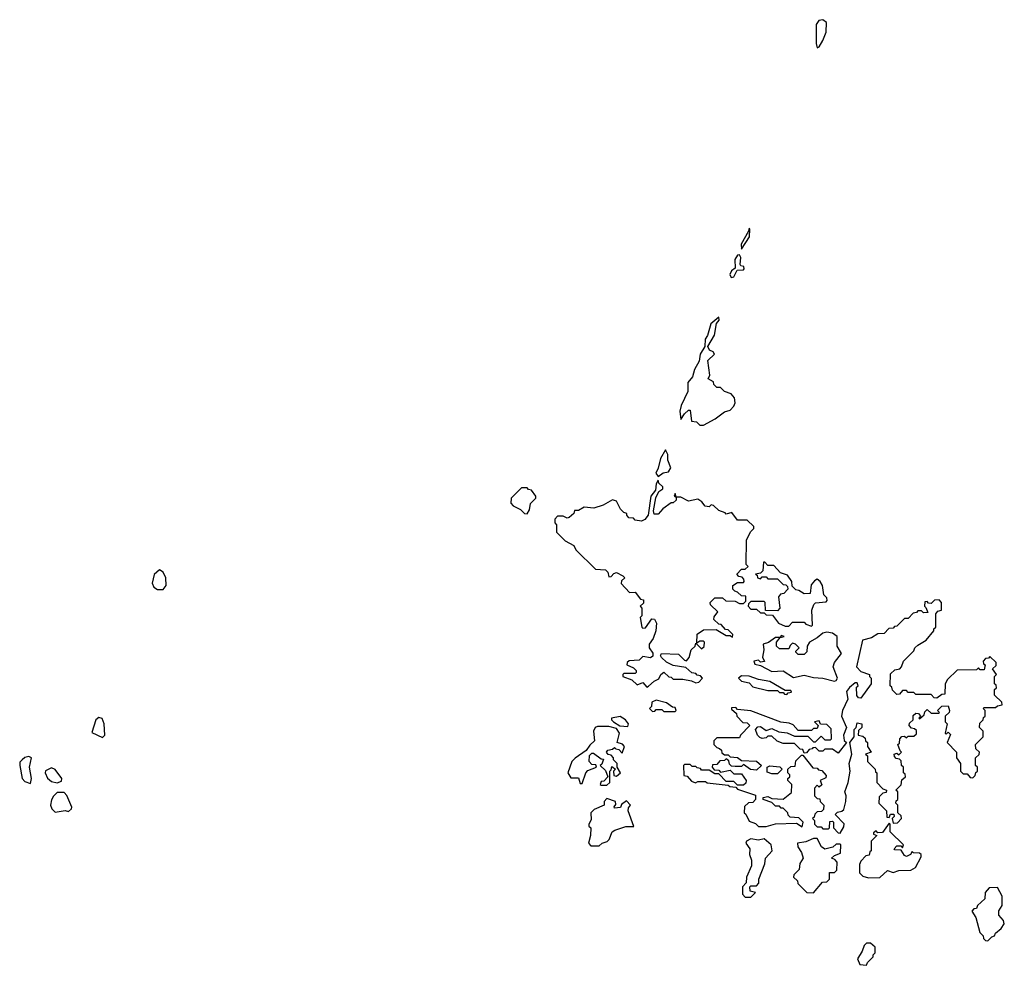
# Model space of a CAD drawing. Extents: x 2769579 to 2883812, y 684207 to 828660.
# Tile 355 of 505: x 2811208 to 2816402, y 788110 to 793100. Entities that reach past the tile are written whole.
import ezdxf

# ---------------------------------------------------------------- set-up
doc = ezdxf.new("R2010")
doc.units = 0

msp = doc.modelspace()

# ---------------------------------------------------------------- linework, layer by layer
at = {"layer": '0CON02XD'}
for points in [[(2815415, 792952.5), (2815425, 792956.7), (2815445, 792990.8), (2815462.2, 793035), (2815464.1, 793085), (2815445, 793100.2), (2815423.2, 793096.8), (2815408.4, 793075), (2815409.2, 792975), (2815415, 792952.5)], [(2815015, 791890), (2815056.7, 791955), (2815060, 791995), (2815055, 792000), (2815052.5, 791985), (2815013.8, 791915), (2815015, 791890)], [(2814960, 791740), (2814975, 791742.5), (2814991.7, 791778.3), (2815025, 791780), (2815030, 791785), (2815028.3, 791798.3), (2815011.7, 791801.7), (2815008.3, 791808.3), (2815012.5, 791845), (2815005, 791860), (2814995, 791857.5), (2814980, 791835), (2814981.7, 791788.3), (2814962.5, 791775), (2814953.9, 791756.1), (2814960, 791740)], [(2814815, 790960), (2814877, 790993), (2814925, 791030), (2814955, 791040), (2814975, 791060), (2814981.7, 791078.3), (2814977.5, 791105), (2814960, 791125), (2814925, 791137.5), (2814905, 791160), (2814885, 791160), (2814870, 791175), (2814868.3, 791188.3), (2814840, 791205), (2814847.5, 791225), (2814838.3, 791301.7), (2814872.5, 791335), (2814865, 791347.5), (2814847, 791357), (2814837.5, 791375), (2814872.5, 791435), (2814883, 791497), (2814897.5, 791515), (2814895, 791530), (2814853.3, 791495), (2814836.2, 791433.8), (2814823.3, 791415), (2814822.5, 791375), (2814796.7, 791335), (2814791.7, 791298.3), (2814766.7, 791255), (2814756.7, 791215), (2814732.5, 791185), (2814732.7, 791137.3), (2814696.7, 791065), (2814690, 791035), (2814695, 790990), (2814715, 791020), (2814735, 791040), (2814745, 791040), (2814751.7, 790981.7), (2814778.3, 790978.3), (2814795, 790960), (2814815, 790960)], [(2814575, 790690), (2814601.2, 790708.8), (2814630, 790715), (2814642.5, 790735), (2814626.7, 790775), (2814625.9, 790805.9), (2814615, 790830), (2814587.5, 790785), (2814576.4, 790733.6), (2814563, 790707), (2814575, 790690)], [(2814515, 789577.5), (2814525, 789582.5), (2814555, 789610), (2814578.3, 789621.7), (2814590, 789645), (2814605, 789657.5), (2814631.7, 789631.7), (2814645, 789630), (2814655, 789620), (2814705, 789620), (2814751.7, 789611.7), (2814775, 789600), (2814790, 789605), (2814810, 789625), (2814798.3, 789638.3), (2814781.7, 789641.7), (2814775, 789650), (2814753, 789653), (2814721.7, 789681.7), (2814655, 789692.5), (2814619.3, 789709.3), (2814592.5, 789735), (2814587.5, 789745), (2814593.9, 789756.1), (2814682.3, 789752.3), (2814715, 789720), (2814725, 789717.5), (2814740, 789735), (2814750, 789775), (2814770, 789795), (2814775, 789810), (2814805, 789780), (2814818.3, 789791.7), (2814820, 789815), (2814815, 789820), (2814795, 789820), (2814780, 789810), (2814781.7, 789858.3), (2814815, 789880), (2814881.7, 789881.7), (2814935, 789850), (2814955, 789850), (2814968.3, 789841.7), (2814970, 789855), (2814945, 789880), (2814931.7, 789881.7), (2814908.3, 789908.3), (2814895, 789910), (2814870, 789935), (2814871.7, 789948.3), (2814890, 789975), (2814851.7, 790011.7), (2814850, 790025), (2814875, 790050), (2814915, 790050), (2814933, 790033), (2814981.7, 790031.7), (2815005, 790020), (2815025, 790020), (2815038.3, 790031.7), (2815038.3, 790058.3), (2815015, 790060), (2814995, 790080), (2814980, 790085), (2814970, 790095), (2814970, 790115), (2814995, 790130), (2815025, 790130), (2815030, 790135), (2815028.3, 790148.3), (2815018.3, 790158.3), (2815001.7, 790161.7), (2814990, 790175), (2815015, 790200), (2815035, 790200), (2815050, 790215), (2815040, 790225), (2815042.5, 790355), (2815065, 790400), (2815080, 790415), (2815080, 790425), (2815045, 790460), (2814995, 790460), (2814965, 790500), (2814935, 790490), (2814928.3, 790498.3), (2814895, 790510), (2814867, 790537), (2814855, 790540), (2814845, 790530), (2814823, 790533), (2814806.4, 790556.4), (2814785, 790570), (2814735, 790560), (2814695, 790580), (2814670, 790580), (2814665, 790600), (2814660, 790585), (2814670, 790580), (2814670, 790565), (2814655, 790550), (2814645, 790550), (2814600.7, 790519.3), (2814575, 790490), (2814555, 790490), (2814551.7, 790508.3), (2814563, 790577), (2814580, 790610), (2814600, 790625), (2814600, 790635), (2814580, 790655), (2814575, 790670), (2814565, 790650), (2814561.7, 790618.3), (2814537.5, 790585), (2814522.5, 790485), (2814505, 790462.5), (2814487, 790453), (2814455, 790460), (2814445, 790470), (2814421.7, 790471.7), (2814410, 790485), (2814410, 790495), (2814395, 790500), (2814377, 790517), (2814355, 790560), (2814335, 790566.7), (2814285, 790537.5), (2814237, 790523), (2814185, 790527.5), (2814155, 790510), (2814135, 790510), (2814130, 790495), (2814107, 790473), (2814095, 790470), (2814075, 790480), (2814045, 790480), (2814030, 790465), (2814030, 790445), (2814040, 790435), (2814040, 790395), (2814085, 790350), (2814130, 790325), (2814141.7, 790301.7), (2814245, 790200), (2814297, 790197), (2814310, 790185), (2814315, 790160), (2814328.3, 790161.7), (2814341.7, 790178.3), (2814355, 790182.5), (2814390, 790165), (2814400, 790155), (2814381.7, 790138.3), (2814380, 790125), (2814425, 790077.5), (2814455, 790080), (2814481.7, 790041.7), (2814498.3, 790038.3), (2814498.3, 790021.7), (2814480, 790005), (2814490, 789995), (2814490, 789955), (2814480, 789945), (2814490, 789895), (2814495, 789890), (2814508.3, 789891.7), (2814541.7, 789938.3), (2814557, 789937), (2814566.7, 789915), (2814562.5, 789875), (2814550, 789835), (2814527.5, 789805), (2814527.5, 789785), (2814547.7, 789757.7), (2814548.3, 789741.7), (2814535, 789733.3), (2814495, 789740), (2814475, 789720), (2814423, 789717), (2814411.7, 789708.3), (2814410, 789695), (2814445, 789680), (2814460, 789665), (2814460, 789655), (2814455, 789650), (2814395, 789650), (2814390, 789645), (2814390, 789635), (2814436.7, 789616.7), (2814465, 789590), (2814495, 789602.5), (2814515, 789577.5)], [(2813885, 790492.5), (2813897, 790513), (2813903, 790547), (2813930, 790575), (2813930, 790585), (2813908.3, 790618.3), (2813891.7, 790621.7), (2813885, 790630), (2813855, 790630), (2813800, 790575), (2813798.3, 790548.3), (2813810, 790535), (2813850, 790515), (2813870, 790495), (2813885, 790492.5)], [(2811965, 790093.3), (2811980, 790115), (2811979.2, 790155), (2811963.8, 790185), (2811945, 790196.2), (2811917.1, 790172.9), (2811906, 790126), (2811916, 790106), (2811933.9, 790093.9), (2811965, 790093.3)], [(2815385, 789900), (2815390, 789905), (2815386.7, 789985), (2815396.4, 790013.6), (2815405, 790022.5), (2815461.7, 790028.3), (2815466.7, 790035), (2815465, 790050), (2815450, 790065), (2815443.3, 790115), (2815430, 790135), (2815415, 790147.5), (2815400.7, 790139.3), (2815383, 790117), (2815378.3, 790071.7), (2815345, 790070), (2815318.3, 790088.3), (2815301.7, 790091.7), (2815281.7, 790111.7), (2815280, 790135), (2815258.3, 790168.3), (2815221.7, 790181.7), (2815185, 790220), (2815155, 790220), (2815138.3, 790238.3), (2815131.7, 790238.3), (2815128.3, 790191.7), (2815115, 790180), (2815090, 790175), (2815098.3, 790168.3), (2815100, 790155), (2815115, 790150), (2815125, 790160), (2815145, 790160), (2815155, 790150), (2815205, 790150), (2815235, 790120), (2815248.3, 790118.3), (2815258.3, 790108.3), (2815260, 790095), (2815238.3, 790071.7), (2815221.7, 790068.3), (2815210, 790055), (2815217.5, 789995), (2815205, 789980), (2815141.7, 789981.7), (2815140, 790025), (2815135, 790030), (2815065, 790030), (2815051.7, 790018.3), (2815050, 790005), (2815065, 789990), (2815095, 789990), (2815115, 789970), (2815135, 789970), (2815145, 789960), (2815178.3, 789958.3), (2815210, 789915), (2815245, 789900), (2815265, 789900), (2815285, 789920), (2815345, 789920), (2815355, 789910), (2815385, 789900)], [(2815535, 788807.5), (2815555, 788840), (2815557, 788857), (2815510, 788905), (2815521.7, 788918.3), (2815545, 788923.3), (2815555, 788932.5), (2815566.2, 788975), (2815566.7, 789005), (2815560, 789025), (2815578.8, 789075), (2815588.8, 789135), (2815583.3, 789175), (2815597.5, 789225), (2815587.5, 789285), (2815610, 789315), (2815610, 789355), (2815620, 789365), (2815625, 789390), (2815650, 789385), (2815650, 789365), (2815631.7, 789348.3), (2815630, 789325), (2815655, 789320), (2815668.3, 789308.3), (2815670, 789295), (2815680, 789285), (2815680, 789265), (2815700, 789235), (2815670, 789225), (2815680, 789215), (2815680, 789185), (2815720, 789145), (2815721.7, 789131.7), (2815730, 789125), (2815730, 789075), (2815761.7, 789041.7), (2815780, 789035), (2815778.3, 789021.7), (2815761.7, 789018.3), (2815741.7, 788998.3), (2815740, 788965), (2815780, 788925), (2815781.7, 788891.7), (2815795, 788890), (2815801.7, 788908.3), (2815818.3, 788908.3), (2815820, 788895), (2815810, 788885), (2815815, 788860), (2815838.3, 788861.7), (2815860, 788885), (2815858.3, 788898.3), (2815840, 788915), (2815840, 788955), (2815830, 788965), (2815831.7, 788978.3), (2815840, 788985), (2815840, 789025), (2815830, 789035), (2815858.3, 789061.7), (2815861.7, 789088.3), (2815880, 789105), (2815878.3, 789118.3), (2815870, 789125), (2815870, 789155), (2815860, 789165), (2815858.3, 789188.3), (2815848.3, 789198.3), (2815831.7, 789201.7), (2815821.7, 789211.7), (2815820, 789225), (2815835, 789230), (2815845, 789220), (2815860, 789235), (2815851.7, 789241.7), (2815840, 789275), (2815848.3, 789281.7), (2815850, 789305), (2815861.7, 789318.3), (2815875, 789320), (2815885, 789310), (2815895, 789320), (2815925, 789320), (2815938.3, 789331.7), (2815938.3, 789348.3), (2815928.3, 789358.3), (2815911.7, 789361.7), (2815900, 789375), (2815901.7, 789388.3), (2815920, 789405), (2815921.7, 789428.3), (2815935, 789440), (2815948.3, 789438.3), (2815960, 789425), (2815950, 789415), (2815955, 789410), (2815978.3, 789431.7), (2815981.7, 789448.3), (2815995, 789460), (2816015, 789440), (2816055, 789440), (2816060, 789445), (2816050, 789455), (2816071.7, 789478.3), (2816105, 789480), (2816112.5, 789455), (2816110, 789445), (2816090, 789425), (2816090, 789395), (2816100, 789385), (2816090, 789335), (2816095, 789330), (2816105, 789340), (2816118.3, 789328.3), (2816100, 789285), (2816150, 789235), (2816150, 789205), (2816170, 789175), (2816170, 789135), (2816185, 789120), (2816205, 789120), (2816221.7, 789101.7), (2816235, 789100), (2816248.3, 789111.7), (2816251.7, 789128.3), (2816260, 789135), (2816260, 789155), (2816250, 789165), (2816250, 789205), (2816268.3, 789221.7), (2816270, 789235), (2816251.7, 789251.7), (2816250, 789275), (2816290, 789315), (2816290, 789345), (2816270, 789365), (2816271.7, 789388.3), (2816290, 789405), (2816291.7, 789418.3), (2816300, 789425), (2816300, 789455), (2816290, 789465), (2816295, 789470), (2816355, 789470), (2816365, 789480), (2816390, 789485), (2816388.3, 789498.3), (2816350, 789535), (2816350, 789565), (2816360, 789575), (2816358.3, 789588.3), (2816350, 789595), (2816350, 789635), (2816360, 789645), (2816340, 789675), (2816358.3, 789691.7), (2816358.3, 789708.3), (2816325, 789740), (2816318.3, 789731.7), (2816301.7, 789728.3), (2816290, 789715), (2816291.7, 789701.7), (2816300, 789695), (2816295, 789670), (2816275, 789670), (2816265, 789680), (2816255, 789670), (2816153, 789667), (2816101.7, 789618.3), (2816090, 789595), (2816088.3, 789541.7), (2816071.7, 789538.3), (2816045, 789520), (2816031.7, 789521.7), (2816015, 789540), (2815935, 789540), (2815925, 789550), (2815895, 789550), (2815885, 789560), (2815865, 789560), (2815848.3, 789541.7), (2815835, 789540), (2815811.7, 789561.7), (2815808.3, 789578.3), (2815800, 789585), (2815801.7, 789648.3), (2815825, 789670), (2815850, 789675), (2815860, 789685), (2815870, 789715), (2815925, 789770), (2815930, 789785), (2815945, 789800), (2815990, 789825), (2816030, 789875), (2816030, 789885), (2816040, 789895), (2816040, 789965), (2816051.7, 789978.3), (2816070, 789985), (2816070, 790025), (2816058.3, 790038.3), (2816033, 790037), (2816015, 790020), (2816001.7, 790021.7), (2815995, 790030), (2815981.7, 790028.3), (2815980, 790005), (2815988.3, 789998.3), (2815998.3, 789971.7), (2815975, 789970), (2815965, 789980), (2815945, 789980), (2815938.3, 789971.7), (2815921.7, 789968.3), (2815895, 789940), (2815875, 789940), (2815835, 789900), (2815821.7, 789898.3), (2815815, 789890), (2815791.7, 789888.3), (2815768.3, 789861.7), (2815735, 789860), (2815701.7, 789838.3), (2815653.6, 789826.4), (2815622.5, 789685), (2815645, 789660), (2815690, 789645), (2815690, 789635), (2815700, 789625), (2815700, 789595), (2815645, 789520), (2815631.7, 789521.7), (2815623, 789533), (2815622.5, 789577.5), (2815630, 789585), (2815625, 789600), (2815615, 789600), (2815585, 789576.7), (2815568.8, 789555), (2815576.7, 789515), (2815547.5, 789455), (2815542.5, 789425), (2815570, 789365), (2815553.3, 789325), (2815556.4, 789296.4), (2815570, 789285), (2815525, 789230), (2815495, 789250), (2815455, 789250), (2815445, 789240), (2815425, 789240), (2815405, 789260), (2815391.7, 789258.3), (2815388.3, 789251.7), (2815371.7, 789248.3), (2815358.3, 789231.7), (2815345, 789230), (2815338.3, 789248.3), (2815325, 789250), (2815295, 789280), (2815235, 789280), (2815203, 789293), (2815175, 789320), (2815155, 789320), (2815145, 789310), (2815125, 789307.5), (2815111.7, 789311.7), (2815100, 789325), (2815090, 789355), (2815101.7, 789368.3), (2815115, 789370), (2815145, 789350), (2815175, 789360), (2815213, 789343), (2815257, 789337), (2815295, 789320), (2815365, 789320), (2815395, 789290), (2815405, 789290), (2815435, 789320), (2815455, 789300), (2815485, 789300), (2815490, 789305), (2815488.3, 789358.3), (2815465, 789380), (2815431.7, 789381.7), (2815425, 789400), (2815400, 789395), (2815420, 789375), (2815415, 789360), (2815395, 789360), (2815385, 789350), (2815315, 789350), (2815288.3, 789378.3), (2815267, 789387), (2815223, 789393), (2815065, 789452.5), (2814995, 789460), (2814985, 789470), (2814961.7, 789468.3), (2814961.7, 789461.7), (2814988.3, 789438.3), (2814990, 789425), (2815021.7, 789391.7), (2815045, 789390), (2815060, 789375), (2815010, 789325), (2815005, 789310), (2814885, 789310), (2814870, 789295), (2814870, 789275), (2814885, 789260), (2814900, 789255), (2814910, 789245), (2814911.7, 789231.7), (2814925, 789220), (2814945, 789220), (2814955, 789210), (2814995, 789207.5), (2815015, 789190), (2815095, 789187.5), (2815120, 789165), (2815095, 789140), (2815063, 789143), (2815025, 789170), (2815015, 789160), (2814981.7, 789158.3), (2814961.7, 789161.7), (2814951.7, 789171.7), (2814948.3, 789188.3), (2814935, 789200), (2814925, 789190), (2814901.7, 789188.3), (2814885, 789170), (2814861.7, 789168.3), (2814860, 789155), (2814871.7, 789141.7), (2814895, 789140), (2814905, 789130), (2814955, 789140), (2814975, 789120), (2815015, 789120), (2815040, 789085), (2815038.3, 789071.7), (2815025, 789060), (2814995, 789060), (2814975, 789080), (2814935, 789080), (2814895, 789120), (2814875, 789120), (2814845, 789140), (2814805, 789140), (2814798.3, 789148.3), (2814781.7, 789151.7), (2814775, 789160), (2814755, 789160), (2814745, 789170), (2814715, 789170), (2814710, 789165), (2814711.7, 789111.7), (2814728.3, 789108.3), (2814751.7, 789081.7), (2814773, 789073), (2814785, 789080), (2814825, 789080), (2814835, 789072.5), (2814945, 789060), (2814953, 789053), (2814985, 789050), (2814995, 789040), (2815088.3, 789008.3), (2815090, 788985), (2815075, 788970), (2815051.7, 788968.3), (2815031.7, 788948.3), (2815030, 788915), (2815038.3, 788908.3), (2815055, 788870), (2815088.3, 788858.3), (2815105, 788842.5), (2815145, 788842.5), (2815195, 788857.5), (2815305, 788860), (2815335, 788840), (2815340, 788865), (2815318.3, 788888.3), (2815271.7, 788891.7), (2815261.7, 788901.7), (2815260, 788915), (2815235, 788940), (2815225, 788940), (2815215, 788950), (2815195, 788950), (2815175, 788970), (2815130, 788985), (2815130, 788995), (2815155, 789000), (2815175, 788990), (2815235, 788987.5), (2815278.3, 789021.7), (2815280, 789065), (2815260, 789085), (2815260, 789095), (2815270, 789105), (2815270, 789115), (2815260, 789125), (2815260, 789145), (2815275, 789160), (2815298.3, 789161.7), (2815301.7, 789188.3), (2815331.7, 789218.3), (2815338.3, 789218.3), (2815391.7, 789151.7), (2815415, 789150), (2815421.7, 789141.7), (2815438.3, 789138.3), (2815461.7, 789111.7), (2815460, 789100), (2815430, 789085), (2815438.3, 789061.7), (2815425, 789050), (2815415, 789060), (2815400, 789045), (2815400, 789005), (2815415, 788990), (2815428.3, 788988.3), (2815430, 788975), (2815450, 788955), (2815448.3, 788931.7), (2815437.5, 788922.5), (2815415, 788920), (2815401.7, 788908.3), (2815398.3, 788891.7), (2815390, 788885), (2815400, 788875), (2815400, 788855), (2815415, 788840), (2815435, 788840), (2815445, 788830), (2815475, 788830), (2815480, 788835), (2815481.7, 788868.3), (2815495, 788870), (2815500, 788865), (2815500, 788835), (2815525, 788810), (2815535, 788807.5)], [(2815505, 789610), (2815515, 789613.3), (2815521.2, 789625), (2815498, 789685), (2815505, 789707.5), (2815543.3, 789755), (2815520, 789795), (2815520, 789845), (2815495, 789862.5), (2815465, 789867.5), (2815445, 789862.5), (2815415, 789837.5), (2815374, 789816), (2815362.5, 789795), (2815360, 789765), (2815345, 789750), (2815315, 789750), (2815301.7, 789761.7), (2815301.7, 789768.3), (2815320, 789785), (2815300, 789805), (2815285, 789810), (2815271.7, 789798.3), (2815265, 789780), (2815215, 789780), (2815200, 789795), (2815200, 789815), (2815220, 789840), (2815240, 789845), (2815225, 789850), (2815220, 789840), (2815195, 789840), (2815157, 789813), (2815130, 789805), (2815132.5, 789775), (2815126.4, 789736.4), (2815136.4, 789713.6), (2815115, 789710), (2815105, 789720), (2815080, 789715), (2815085, 789700), (2815115, 789692.5), (2815175, 789660), (2815235, 789664), (2815288.8, 789628.8), (2815345, 789640.8), (2815395, 789628.8), (2815445, 789626.2), (2815505, 789610)], [(2815255, 789540), (2815261.7, 789548.3), (2815278.3, 789551.7), (2815275, 789560), (2815245, 789560), (2815165, 789607.5), (2815105, 789617.5), (2815055, 789636.7), (2815015, 789637.5), (2815000, 789625), (2815015, 789610), (2815055, 789600), (2815075, 789580), (2815155, 789560), (2815205, 789560), (2815215, 789550), (2815235, 789550), (2815241.7, 789541.7), (2815255, 789540)], [(2814665, 789450), (2814670, 789455), (2814665, 789470), (2814651.7, 789471.7), (2814620, 789495), (2814565, 789510), (2814541.7, 789498.3), (2814540, 789475), (2814530, 789465), (2814545, 789450), (2814558.3, 789451.7), (2814565, 789460), (2814595, 789460), (2814605, 789450), (2814665, 789450)], [(2811645, 789312.5), (2811657.5, 789325), (2811653.3, 789385), (2811643, 789413), (2811625, 789417.5), (2811610, 789405), (2811588.3, 789338.3), (2811645, 789312.5)], [(2814415, 789370), (2814420, 789385), (2814402.5, 789405), (2814375, 789422.5), (2814330, 789415), (2814330, 789405), (2814340, 789395), (2814373, 789373), (2814415, 789370)], [(2814305, 789060), (2814320, 789075), (2814320, 789135), (2814328.3, 789141.7), (2814331.7, 789158.3), (2814350, 789145), (2814340, 789135), (2814341.7, 789111.7), (2814355, 789107.5), (2814376.7, 789125), (2814360, 789155), (2814360, 789175), (2814340, 789195), (2814340, 789205), (2814328.3, 789218.3), (2814311.7, 789221.7), (2814302.5, 789235), (2814310, 789245), (2814335, 789250), (2814345, 789260), (2814351.7, 789251.7), (2814368.3, 789248.3), (2814385, 789230), (2814397.5, 789265), (2814387, 789277), (2814360, 789285), (2814371.2, 789335), (2814355, 789360), (2814315, 789370), (2814255, 789370), (2814242.5, 789365), (2814233.8, 789346.2), (2814240, 789295), (2814215, 789272.5), (2814196.7, 789243.3), (2814137, 789203), (2814120, 789185), (2814100, 789125), (2814115, 789100), (2814155, 789100), (2814165, 789070), (2814175, 789070), (2814193.6, 789126.4), (2814205, 789137.5), (2814250, 789155), (2814247.5, 789167.5), (2814225, 789170), (2814212.5, 789185), (2814213, 789217), (2814225, 789230), (2814235, 789230), (2814275, 789200), (2814287.5, 789197.5), (2814278.3, 789171.7), (2814270, 789165), (2814298.3, 789138.3), (2814310, 789105), (2814288.3, 789081.7), (2814275, 789080), (2814270, 789065), (2814275, 789060), (2814305, 789060)], [(2811265, 789070), (2811270, 789095), (2811260, 789155), (2811270, 789205), (2811255, 789212.5), (2811235, 789207.5), (2811220, 789195), (2811208.3, 789181.7), (2811207.5, 789165), (2811220, 789095), (2811235, 789080), (2811265, 789070)], [(2811405, 789072.5), (2811428.3, 789081.7), (2811430, 789095), (2811395, 789142.5), (2811375, 789152.5), (2811343.6, 789136.4), (2811342.5, 789125), (2811355, 789097.5), (2811375, 789080), (2811405, 789072.5)], [(2815205, 789120), (2815175, 789120), (2815150, 789130), (2815150, 789155), (2815165, 789162.5), (2815217, 789157), (2815230, 789145), (2815205, 789120)], [(2811395, 788917.5), (2811447, 788927), (2811465, 788922.5), (2811480, 788935), (2811482.5, 788945), (2811457, 789007), (2811441.7, 789021.7), (2811405, 789022.5), (2811385, 789002.5), (2811376.1, 788983.9), (2811370, 788955), (2811376.7, 788935), (2811395, 788917.5)], [(2814265, 788740), (2814280, 788755), (2814306.2, 788763.8), (2814316.4, 788773.6), (2814333.3, 788815), (2814346.4, 788823.6), (2814405, 788843.3), (2814447, 788843), (2814416.7, 788925), (2814418.3, 788941.7), (2814430, 788955), (2814408.3, 788978.3), (2814381.7, 788958.3), (2814377, 788943), (2814345, 788940), (2814343, 788947), (2814351.7, 788958.3), (2814350, 788975), (2814305, 788990), (2814290, 788975), (2814290, 788955), (2814237.3, 788932.7), (2814221.2, 788915), (2814222.5, 788877.5), (2814210, 788855), (2814210, 788845), (2814220, 788835), (2814218.8, 788795), (2814208.8, 788755), (2814220.7, 788740.7), (2814265, 788740)], [(2815685, 788572.5), (2815745, 788573.3), (2815785, 788610), (2815815, 788600), (2815845, 788610), (2815908.3, 788611.7), (2815933, 788627), (2815963, 788683), (2815962.5, 788695), (2815955, 788702.5), (2815923.3, 788703.3), (2815915, 788710), (2815907.5, 788695), (2815885, 788684), (2815875, 788690), (2815858.3, 788718.3), (2815825, 788720), (2815820, 788725), (2815835, 788740), (2815855, 788740), (2815865, 788730), (2815870, 788745), (2815800, 788815), (2815800, 788855), (2815795, 788860), (2815758.3, 788811.7), (2815735, 788810), (2815725, 788820), (2815711.7, 788808.3), (2815711.7, 788801.7), (2815730, 788795), (2815700, 788765), (2815700, 788715), (2815691.7, 788708.3), (2815688.3, 788691.7), (2815671.7, 788688.3), (2815645, 788660), (2815638.3, 788641.7), (2815638.3, 788598.3), (2815655, 788580), (2815685, 788572.5)], [(2815065, 788470), (2815090, 788495), (2815061.7, 788501.7), (2815060, 788525), (2815065, 788530), (2815095, 788530), (2815107, 788543), (2815107.5, 788565), (2815137.5, 788645), (2815142.5, 788675), (2815177.5, 788715), (2815172.5, 788745), (2815135, 788776.7), (2815105, 788771.2), (2815065, 788778), (2815042.5, 788765), (2815037.5, 788755), (2815060, 788725), (2815057.5, 788695), (2815067.5, 788665), (2815067.5, 788635), (2815042.5, 788575), (2815040, 788545), (2815020, 788525), (2815020, 788485), (2815035, 788470), (2815065, 788470)], [(2815395, 788492.5), (2815441.7, 788548.3), (2815465, 788550), (2815480, 788565), (2815480, 788600), (2815505, 788600), (2815518.3, 788611.7), (2815520, 788655), (2815508.3, 788668.3), (2815490, 788675), (2815505, 788690), (2815538.3, 788701.7), (2815540, 788745), (2815535, 788750), (2815515, 788750), (2815497, 788733), (2815455, 788722.5), (2815436.7, 788735), (2815415, 788780), (2815395, 788780), (2815355, 788762.5), (2815310, 788755), (2815312.5, 788735), (2815332.5, 788705), (2815340, 788675), (2815323, 788647), (2815320, 788615), (2815291.7, 788588.3), (2815290, 788575), (2815310, 788555), (2815311.7, 788541.7), (2815360, 788495), (2815395, 788492.5)], [(2816315, 788240), (2816335, 788260), (2816350, 788265), (2816355, 788280), (2816385.9, 788304.1), (2816401.7, 788328.3), (2816397, 788347), (2816372.5, 788375), (2816373, 788397), (2816390, 788425), (2816390, 788475), (2816365, 788520), (2816321.7, 788518.3), (2816300, 788495), (2816298.3, 788461.7), (2816260, 788425), (2816255, 788410), (2816241.7, 788408.3), (2816230, 788395), (2816251.7, 788361.7), (2816273, 788283), (2816290, 788265), (2816291.7, 788251.7), (2816301.7, 788241.7), (2816315, 788240)], [(2815675, 788110), (2815680, 788125), (2815710, 788155), (2815710, 788165), (2815720, 788175), (2815720, 788205), (2815695, 788227.5), (2815675, 788226.7), (2815662.5, 788215), (2815652.5, 788185), (2815627.5, 788145), (2815640, 788115), (2815675, 788110)]]:
    msp.add_lwpolyline(points, dxfattribs=at)

doc.saveas('drawing.dxf')
